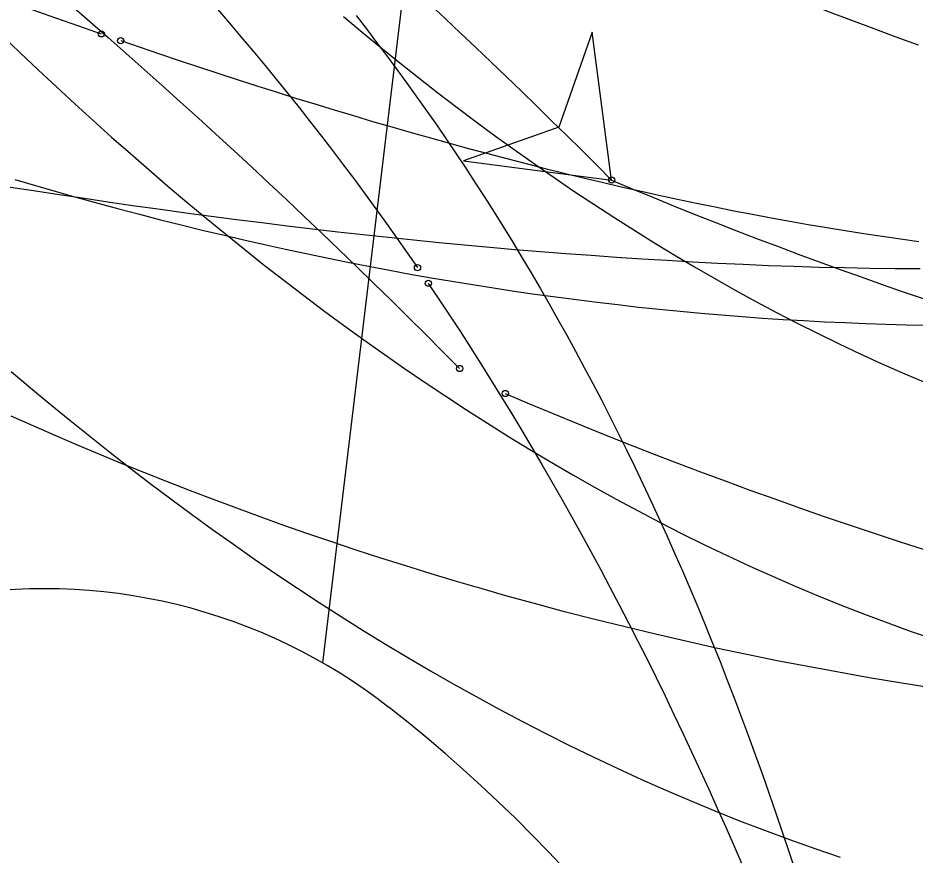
# Model space of a CAD drawing. Extents: x -14 to 1565148, y -25 to 642856.
# Drawn here: x 1564766.77 to 1564778.78, y 636271.08 to 636282.29 of the extents above; entities that cross this region are included whole.
import ezdxf

# ---------------------------------------------------------------- set-up
doc = ezdxf.new("R2010")
doc.units = 0
for name, color, linetype in [('CM_Corridor_Key_Station', 7, 'Continuous'), ('PF_P_Grade_Line', 7, 'Continuous'), ('PV_P_Curb', 7, 'Continuous'), ('PV_P_Saw_Cut_Line', 7, 'Continuous'), ('PV_X_COP', 7, 'Continuous'), ('TR_Turning_Path23', 7, 'Continuous'), ('TR_Turning_Path24', 7, 'Continuous')]:
    doc.layers.add(name, color=color, linetype=linetype)

msp = doc.modelspace()

# ---------------------------------------------------------------- linework, layer by layer
at = {"layer": 'CM_Corridor_Key_Station'}
for points in [[(1564769.443, 636282.405), (1564769.603, 636282.219), (1564769.762, 636282.033), (1564769.919, 636281.845), (1564770.075, 636281.657), (1564770.23, 636281.468), (1564770.383, 636281.279), (1564770.536, 636281.088), (1564770.686, 636280.897), (1564770.836, 636280.705), (1564770.984, 636280.513), (1564771.131, 636280.319), (1564771.276, 636280.125), (1564771.42, 636279.93), (1564771.563, 636279.735), (1564771.705, 636279.539), (1564771.845, 636279.342), (1564771.983, 636279.144), (1564772.121, 636278.946)], [(1564772.265, 636278.735), (1564772.408, 636278.523), (1564772.55, 636278.308), (1564772.691, 636278.093), (1564772.831, 636277.875), (1564772.971, 636277.656), (1564773.109, 636277.435), (1564773.247, 636277.213), (1564773.384, 636276.989), (1564773.52, 636276.764), (1564773.654, 636276.537), (1564773.788, 636276.308), (1564773.921, 636276.078), (1564774.053, 636275.847), (1564774.184, 636275.614), (1564774.314, 636275.38), (1564774.442, 636275.144), (1564774.57, 636274.907), (1564774.697, 636274.669), (1564774.823, 636274.429), (1564774.947, 636274.188), (1564775.071, 636273.945), (1564775.194, 636273.702), (1564775.315, 636273.457), (1564775.436, 636273.21), (1564775.555, 636272.963), (1564775.673, 636272.714), (1564775.79, 636272.464), (1564775.907, 636272.213), (1564776.022, 636271.961), (1564776.135, 636271.708), (1564776.248, 636271.453), (1564776.36, 636271.197), (1564776.471, 636270.941)]]:
    msp.add_lwpolyline(points, dxfattribs=at)
for centre in [(1564772.121, 636278.946), (1564772.265, 636278.735)]:
    msp.add_circle(centre, 0.0417, dxfattribs=at)
msp.add_arc((1564737.487, 636243.643), 61.33, 36.4229, 66.95237, dxfattribs=at)
at = {"layer": 'PF_P_Grade_Line'}
msp.add_arc((1564779.185, 636260.124), 40.069, 16.1084, 107.7078, dxfattribs=at)
at = {"layer": 'PV_P_Curb'}
for points in [[(1564778.852, 636278.93), (1564778.514, 636278.931), (1564778.176, 636278.935), (1564777.837, 636278.941), (1564777.498, 636278.949), (1564777.16, 636278.959), (1564776.821, 636278.971), (1564776.482, 636278.986), (1564776.142, 636279.002), (1564775.803, 636279.02), (1564775.464, 636279.04), (1564775.125, 636279.061), (1564774.786, 636279.083), (1564774.447, 636279.107), (1564774.107, 636279.132), (1564773.769, 636279.159), (1564773.43, 636279.186), (1564773.091, 636279.216), (1564772.752, 636279.246), (1564772.412, 636279.279), (1564772.073, 636279.312), (1564771.734, 636279.348), (1564771.395, 636279.384), (1564771.056, 636279.422), (1564770.716, 636279.461), (1564770.377, 636279.502), (1564770.038, 636279.544), (1564769.698, 636279.587), (1564769.359, 636279.631), (1564769.019, 636279.677), (1564768.68, 636279.723), (1564768.34, 636279.771), (1564768, 636279.82), (1564767.661, 636279.87), (1564767.321, 636279.92), (1564766.981, 636279.972), (1564766.642, 636280.025)], [(1564766.974, 636276.826), (1564766.681, 636276.956)], [(1564778.993, 636273.321), (1564778.581, 636273.386), (1564778.17, 636273.455), (1564777.759, 636273.527), (1564777.348, 636273.603), (1564776.938, 636273.682), (1564776.529, 636273.766), (1564776.121, 636273.852), (1564775.713, 636273.942), (1564775.306, 636274.036), (1564774.9, 636274.134), (1564774.494, 636274.235), (1564774.09, 636274.339), (1564773.686, 636274.447), (1564773.335, 636274.544), (1564772.987, 636274.643), (1564772.642, 636274.744), (1564772.302, 636274.847), (1564771.964, 636274.951), (1564771.632, 636275.056), (1564771.301, 636275.164), (1564770.976, 636275.273), (1564770.651, 636275.383), (1564770.332, 636275.495), (1564770.014, 636275.608), (1564769.701, 636275.723), (1564769.388, 636275.84), (1564769.08, 636275.957), (1564768.772, 636276.076), (1564768.47, 636276.197), (1564768.166, 636276.32), (1564767.867, 636276.443), (1564767.567, 636276.569), (1564767.271, 636276.696), (1564766.974, 636276.826)]]:
    msp.add_lwpolyline(points, dxfattribs=at)
at = {"layer": 'PV_P_Saw_Cut_Line'}
for points in [[(1564776.748, 636282.724), (1564777.043, 636282.605), (1564777.339, 636282.488), (1564777.635, 636282.373), (1564777.932, 636282.259), (1564778.229, 636282.147), (1564778.527, 636282.036), (1564778.825, 636281.927)], [(1564766.665, 636282.51), (1564766.97, 636282.4), (1564767.276, 636282.291), (1564767.581, 636282.183), (1564767.887, 636282.076)], [(1564767.49, 636282.454), (1564767.734, 636282.242), (1564767.977, 636282.029), (1564768.22, 636281.815), (1564768.462, 636281.6), (1564768.703, 636281.385), (1564768.943, 636281.168), (1564769.183, 636280.951), (1564769.422, 636280.733), (1564769.66, 636280.514), (1564769.897, 636280.295), (1564770.134, 636280.074), (1564770.37, 636279.853), (1564770.605, 636279.631), (1564770.839, 636279.408), (1564771.072, 636279.184), (1564771.305, 636278.959), (1564771.537, 636278.734), (1564771.768, 636278.508), (1564771.998, 636278.281), (1564772.228, 636278.053), (1564772.457, 636277.824), (1564772.685, 636277.595)], [(1564774.72, 636280.118), (1564774.458, 636282.101), (1564774.013, 636280.825), (1564772.737, 636280.378), (1564774.72, 636280.118)], [(1564768.148, 636281.986), (1564768.408, 636281.897), (1564768.668, 636281.808), (1564768.928, 636281.721), (1564769.188, 636281.634), (1564769.448, 636281.549), (1564769.708, 636281.464), (1564769.968, 636281.381), (1564770.227, 636281.299), (1564770.486, 636281.217), (1564770.745, 636281.137), (1564771.004, 636281.058), (1564771.262, 636280.981), (1564771.52, 636280.904), (1564771.778, 636280.829), (1564772.036, 636280.755), (1564772.293, 636280.682), (1564772.55, 636280.611), (1564772.806, 636280.541), (1564773.063, 636280.472), (1564773.319, 636280.405), (1564773.574, 636280.339), (1564773.829, 636280.274), (1564774.084, 636280.211), (1564774.338, 636280.149), (1564774.592, 636280.089), (1564774.846, 636280.03), (1564775.099, 636279.973), (1564775.351, 636279.917), (1564775.603, 636279.862), (1564775.855, 636279.809), (1564776.106, 636279.758), (1564776.357, 636279.708), (1564776.607, 636279.66), (1564776.856, 636279.613), (1564777.105, 636279.568), (1564777.354, 636279.524), (1564777.602, 636279.482), (1564777.849, 636279.441), (1564778.096, 636279.402), (1564778.342, 636279.365), (1564778.587, 636279.33), (1564778.832, 636279.295)], [(1564773.296, 636277.26), (1564773.62, 636277.123), (1564773.945, 636276.987), (1564774.271, 636276.854), (1564774.598, 636276.722), (1564774.925, 636276.592), (1564775.253, 636276.463), (1564775.582, 636276.337), (1564775.911, 636276.212), (1564776.241, 636276.089), (1564776.572, 636275.968), (1564776.904, 636275.849), (1564777.236, 636275.731), (1564777.568, 636275.615), (1564777.902, 636275.502), (1564778.236, 636275.389), (1564778.57, 636275.279), (1564778.905, 636275.171)]]:
    msp.add_lwpolyline(points, dxfattribs=at)
msp.add_lwpolyline([(1564774.72, 636280.118), (1564774.458, 636282.101), (1564774.013, 636280.825), (1564772.737, 636280.378)], close=True, dxfattribs=at)
for centre in [(1564767.887, 636282.076), (1564768.148, 636281.986), (1564774.72, 636280.118), (1564774.72, 636280.118), (1564772.685, 636277.595), (1564773.296, 636277.26)]:
    msp.add_circle(centre, 0.0417, dxfattribs=at)
for centre, radius, start, end in [((1564706.65, 636212.2), 96.158, 44.93591, 55.70078), ((1564798.681, 636336.835), 61.57, 247.09794, 264.86874)]:
    msp.add_arc(centre, radius, start, end, dxfattribs=at)
at = {"layer": 'PV_X_COP'}
msp.add_line((1564770.855, 636273.652), (1564775, 636308.206), dxfattribs=at)
for centre, radius, start, end in [((1564767.121, 636267.147), 7.5, 51.9575, 149.3398), ((1564759.418, 636257.303), 20, 353.9191, 51.9573)]:
    msp.add_arc(centre, radius, start, end, dxfattribs=at)
at = {"layer": 'TR_Turning_Path23'}
for points in [[(1564771.129, 636282.307), (1564771.38, 636282.098), (1564771.631, 636281.892), (1564771.884, 636281.688), (1564772.138, 636281.487), (1564772.394, 636281.288), (1564772.65, 636281.092), (1564772.908, 636280.898), (1564773.167, 636280.707), (1564773.427, 636280.519), (1564773.689, 636280.334), (1564773.951, 636280.151), (1564774.216, 636279.971), (1564774.481, 636279.794), (1564774.748, 636279.621), (1564775.016, 636279.45), (1564775.285, 636279.282), (1564775.556, 636279.118), (1564775.828, 636278.957), (1564776.101, 636278.799), (1564776.375, 636278.644), (1564776.651, 636278.493), (1564776.928, 636278.346), (1564777.206, 636278.202), (1564777.486, 636278.062), (1564777.766, 636277.925), (1564778.048, 636277.792), (1564778.331, 636277.663), (1564778.615, 636277.537), (1564778.9, 636277.416)], [(1564766.558, 636282.053), (1564766.799, 636281.823), (1564767.042, 636281.594), (1564767.286, 636281.366), (1564767.531, 636281.141), (1564767.778, 636280.917), (1564768.026, 636280.694), (1564768.276, 636280.473), (1564768.527, 636280.254), (1564768.78, 636280.037), (1564769.034, 636279.822), (1564769.291, 636279.609), (1564769.548, 636279.398), (1564769.808, 636279.188), (1564770.069, 636278.981), (1564770.332, 636278.776), (1564770.597, 636278.574), (1564770.863, 636278.373), (1564771.131, 636278.175), (1564771.401, 636277.98), (1564771.673, 636277.787), (1564771.946, 636277.596), (1564772.222, 636277.408), (1564772.499, 636277.223), (1564772.778, 636277.041), (1564773.059, 636276.861), (1564773.341, 636276.684), (1564773.626, 636276.51), (1564773.912, 636276.34), (1564774.2, 636276.172), (1564774.49, 636276.007), (1564774.782, 636275.846), (1564775.075, 636275.688), (1564775.37, 636275.533), (1564775.667, 636275.382), (1564775.966, 636275.234), (1564776.267, 636275.09), (1564776.569, 636274.95), (1564776.873, 636274.813), (1564777.179, 636274.68), (1564777.486, 636274.551), (1564777.795, 636274.426), (1564778.106, 636274.305), (1564778.418, 636274.188), (1564778.732, 636274.075), (1564779.047, 636273.967)], [(1564766.728, 636280.126), (1564767.006, 636280.044), (1564767.285, 636279.964), (1564767.564, 636279.885), (1564767.842, 636279.809), (1564768.121, 636279.733), (1564768.4, 636279.66), (1564768.678, 636279.588), (1564768.957, 636279.518), (1564769.236, 636279.449), (1564769.515, 636279.383), (1564769.794, 636279.318), (1564770.073, 636279.254), (1564770.352, 636279.193), (1564770.63, 636279.133), (1564770.909, 636279.075), (1564771.188, 636279.019), (1564771.467, 636278.964), (1564771.745, 636278.911), (1564772.024, 636278.86), (1564772.303, 636278.811), (1564772.581, 636278.764), (1564772.859, 636278.718), (1564773.138, 636278.674), (1564773.416, 636278.632), (1564773.694, 636278.592), (1564773.972, 636278.554), (1564774.25, 636278.517), (1564774.527, 636278.482), (1564774.805, 636278.45), (1564775.082, 636278.418), (1564775.359, 636278.389), (1564775.636, 636278.362), (1564775.913, 636278.336), (1564776.19, 636278.312), (1564776.466, 636278.29), (1564776.742, 636278.27), (1564777.018, 636278.252), (1564777.294, 636278.236), (1564777.569, 636278.221), (1564777.844, 636278.209), (1564778.119, 636278.198), (1564778.394, 636278.189), (1564778.668, 636278.182), (1564778.942, 636278.177)], [(1564766.68, 636277.557), (1564766.94, 636277.337), (1564767.201, 636277.119), (1564767.465, 636276.903), (1564767.732, 636276.688), (1564768, 636276.476), (1564768.27, 636276.265), (1564768.543, 636276.056), (1564768.818, 636275.849), (1564769.095, 636275.644), (1564769.374, 636275.441), (1564769.656, 636275.241), (1564769.94, 636275.043), (1564770.226, 636274.847), (1564770.514, 636274.653), (1564770.805, 636274.463), (1564771.098, 636274.274), (1564771.394, 636274.089), (1564771.691, 636273.906), (1564771.991, 636273.725), (1564772.294, 636273.548), (1564772.598, 636273.374), (1564772.905, 636273.202), (1564773.215, 636273.034), (1564773.526, 636272.869), (1564773.84, 636272.707), (1564774.156, 636272.549), (1564774.475, 636272.394), (1564774.796, 636272.242), (1564775.119, 636272.094), (1564775.444, 636271.95), (1564775.771, 636271.81), (1564776.101, 636271.673), (1564776.433, 636271.54), (1564776.766, 636271.412), (1564777.102, 636271.287), (1564777.44, 636271.167), (1564777.78, 636271.05)]]:
    msp.add_lwpolyline(points, dxfattribs=at)
at = {"layer": 'TR_Turning_Path24'}
msp.add_lwpolyline([(1564771.298, 636282.32), (1564771.436, 636282.142), (1564771.574, 636281.962), (1564771.71, 636281.781), (1564771.845, 636281.598), (1564771.98, 636281.414), (1564772.113, 636281.228), (1564772.246, 636281.041), (1564772.378, 636280.852), (1564772.508, 636280.662), (1564772.638, 636280.47), (1564772.767, 636280.277), (1564772.895, 636280.082), (1564773.022, 636279.885), (1564773.148, 636279.687), (1564773.272, 636279.487), (1564773.396, 636279.285), (1564773.52, 636279.082), (1564773.642, 636278.877), (1564773.763, 636278.67), (1564773.883, 636278.462), (1564774.002, 636278.252), (1564774.12, 636278.04), (1564774.237, 636277.826), (1564774.353, 636277.61), (1564774.469, 636277.393), (1564774.583, 636277.174), (1564774.696, 636276.953), (1564774.808, 636276.731), (1564774.919, 636276.506), (1564775.029, 636276.28), (1564775.138, 636276.052), (1564775.246, 636275.822), (1564775.353, 636275.59), (1564775.459, 636275.357), (1564775.564, 636275.121), (1564775.668, 636274.884), (1564775.771, 636274.645), (1564775.873, 636274.405), (1564775.973, 636274.162), (1564776.073, 636273.918), (1564776.172, 636273.672), (1564776.269, 636273.424), (1564776.365, 636273.174), (1564776.461, 636272.923), (1564776.555, 636272.67), (1564776.648, 636272.415), (1564776.74, 636272.159), (1564776.831, 636271.901), (1564776.921, 636271.641), (1564777.01, 636271.379), (1564777.098, 636271.116), (1564777.185, 636270.851)], dxfattribs=at)

doc.saveas('drawing.dxf')
